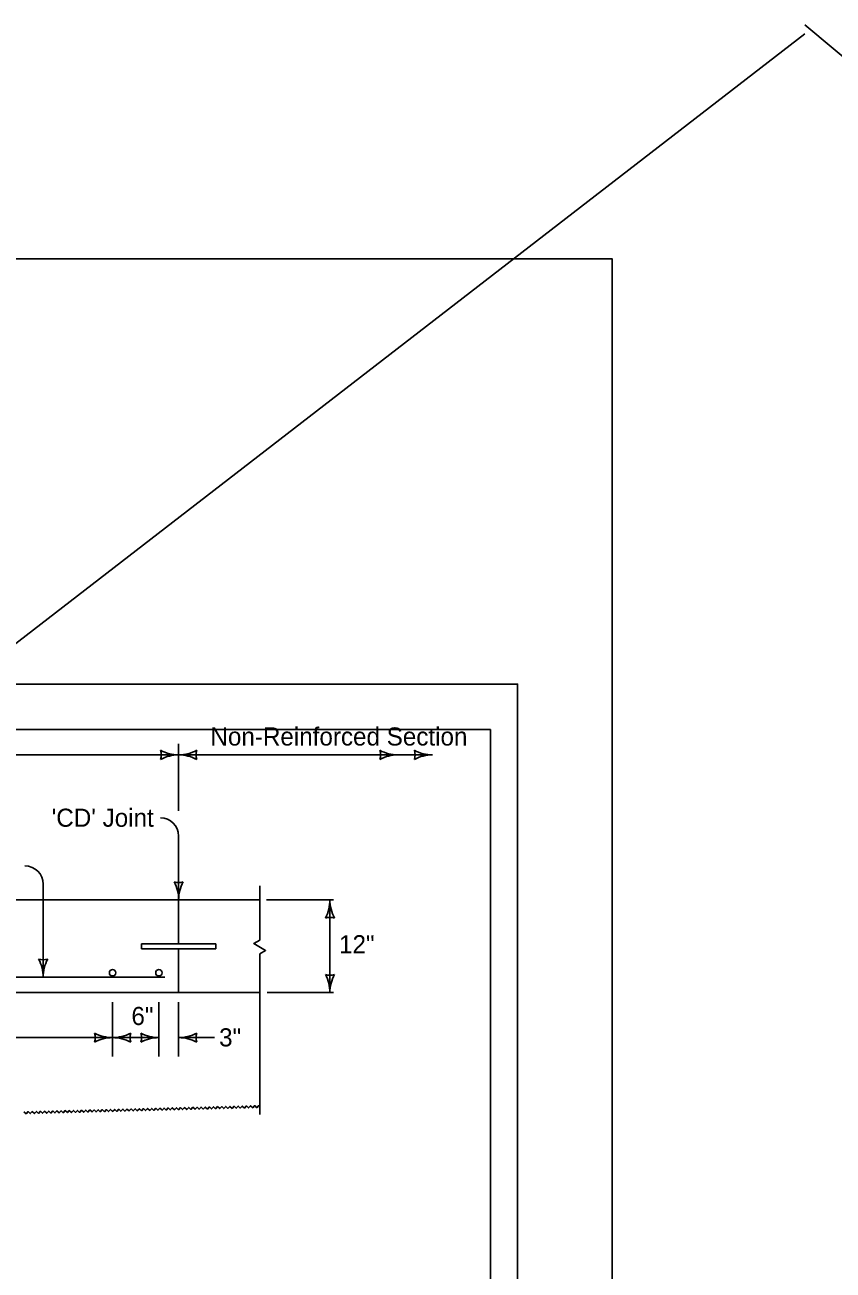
# Model space of a CAD drawing. Extents: x 8925 to 81668, y 4369 to 11918.
# Drawn here: x 12694 to 13587, y 6087 to 7462 of the extents above; entities that cross this region are included whole.
import ezdxf

# ---------------------------------------------------------------- set-up
doc = ezdxf.new("R2010")
doc.units = 0
for name, color, linetype in [('dsnShtPlotShapeBatchPrint', 7, 'Continuous'), ('dsnStdBlock', 7, 'Continuous'), ('dsnStdBlockModified', 7, 'Continuous'), ('dsnStdBlockNotModified', 7, 'Continuous'), ('dsnStdBorder', 7, 'Continuous'), ('Level 3', 7, 'Continuous'), ('SheetBorder', 7, 'Continuous')]:
    doc.layers.add(name, color=color, linetype=linetype)

msp = doc.modelspace()

# ---------------------------------------------------------------- linework, layer by layer
at = {"layer": 'dsnShtPlotShapeBatchPrint'}
for p, q in [((12863.5, 6594.1), (12863.5, 6667.8)), ((11894.8, 6655.8), (12863.5, 6655.8)), ((12863.5, 6655.8), (13143.9, 6655.8)), ((12863.5, 6495.6), (12863.5, 6566.2)), ((12713.8, 6410.3), (12713.8, 6513)), ((12406.8, 6495.6), (12863.5, 6495.6)), ((12406.8, 6495.6), (12863.5, 6495.6)), ((12863.5, 6495.6), (12863.5, 6447.3)), ((12863.5, 6495.6), (12952.5, 6495.6)), ((12960.6, 6495.6), (13034.5, 6495.6)), ((13030.6, 6495.6), (13030.6, 6393.3)), ((12863.5, 6447.3), (12822.6, 6447.3)), ((12822.6, 6447.3), (12822.6, 6441.6)), ((12822.6, 6447.3), (12822.6, 6441.6)), ((12822.6, 6441.6), (12863.5, 6441.6)), ((12863.5, 6441.6), (12863.5, 6393.3)), ((12863.5, 6393.3), (12863.5, 6441.6)), ((12904.4, 6441.6), (12904.4, 6447.3)), ((12863.5, 6393.3), (12406.8, 6393.3)), ((12863.5, 6393.3), (12406.8, 6393.3)), ((12953, 6393.3), (12863.5, 6393.3)), ((12961.1, 6393.3), (13034.5, 6393.3)), ((12790.5, 6322.8), (12790.5, 6382.8)), ((12841.7, 6322.8), (12841.7, 6382.8)), ((12863.5, 6322.8), (12863.5, 6382.8)), ((12790.5, 6343.6), (11967.8, 6343.6)), ((12841.7, 6343.6), (12790.5, 6343.6)), ((12903.2, 6343.6), (12863.5, 6343.6))]:
    msp.add_line(p, q, dxfattribs=at)
for points in [[(12734.8, 6261.8), (12733.6, 6262.9), (12731.4, 6260.5), (12729, 6262.8), (12726.8, 6260.4), (12724.5, 6262.6), (12722.3, 6260.3), (12719.9, 6262.5), (12717.7, 6260.2), (12715.4, 6262.4), (12713.2, 6260.1), (12710.8, 6262.3), (12708.6, 6259.9), (12706.3, 6262.2), (12704.1, 6259.8), (12701.7, 6262), (12699.5, 6259.7), (12697.2, 6261.9), (12695, 6259.6), (12692.6, 6261.8)], [(12789.4, 6263.2), (12788.2, 6264.3), (12786, 6262), (12783.7, 6264.2), (12781.4, 6261.8), (12779.1, 6264.1), (12776.9, 6261.7), (12774.6, 6263.9), (12772.3, 6261.6), (12770, 6263.8), (12767.8, 6261.5), (12765.4, 6263.7), (12763.2, 6261.4), (12760.9, 6263.6), (12758.7, 6261.3), (12756.3, 6263.5), (12754.1, 6261.1), (12751.8, 6263.3), (12749.6, 6261), (12747.2, 6263.2), (12745, 6260.9), (12742.7, 6263.1), (12740.5, 6260.8), (12738.1, 6263), (12735.9, 6260.7), (12734.8, 6261.8)], [(12844, 6264.6), (12842.8, 6265.7), (12840.6, 6263.4), (12838.3, 6265.6), (12836, 6263.3), (12833.7, 6265.5), (12831.5, 6263.2), (12829.2, 6265.4), (12826.9, 6263), (12824.6, 6265.2), (12822.4, 6262.9), (12820.1, 6265.1), (12817.8, 6262.8), (12815.5, 6265), (12813.3, 6262.7), (12811, 6264.9), (12808.7, 6262.6), (12806.4, 6264.8), (12804.2, 6262.4), (12801.9, 6264.7), (12799.6, 6262.3), (12797.3, 6264.5), (12795.1, 6262.2), (12792.8, 6264.4), (12790.5, 6262.1), (12789.4, 6263.2)], [(12898.6, 6266), (12897.4, 6267.1), (12895.2, 6264.8), (12892.9, 6267), (12890.7, 6264.7), (12888.3, 6266.9), (12886.1, 6264.6), (12883.8, 6266.8), (12881.6, 6264.5), (12879.2, 6266.7), (12877, 6264.3), (12874.7, 6266.6), (12872.5, 6264.2), (12870.1, 6266.4), (12867.9, 6264.1), (12865.6, 6266.3), (12863.4, 6264), (12861, 6266.2), (12858.8, 6263.9), (12856.5, 6266.1), (12854.2, 6263.7), (12851.9, 6266), (12849.7, 6263.6), (12847.4, 6265.8), (12845.1, 6263.5), (12844, 6264.6)], [(12953.2, 6267.5), (12952, 6268.6), (12949.8, 6266.2), (12947.5, 6268.5), (12945.3, 6266.1), (12942.9, 6268.3), (12940.7, 6266), (12938.4, 6268.2), (12936.2, 6265.9), (12933.8, 6268.1), (12931.6, 6265.8), (12929.3, 6268), (12927.1, 6265.7), (12924.7, 6267.9), (12922.5, 6265.5), (12920.2, 6267.7), (12918, 6265.4), (12915.6, 6267.6), (12913.4, 6265.3), (12911.1, 6267.5), (12908.9, 6265.2), (12906.5, 6267.4), (12904.3, 6265.1), (12902, 6267.3), (12899.8, 6264.9), (12898.6, 6266)]]:
    msp.add_lwpolyline(points, dxfattribs=at)
for centre in [(12843.3, 6566.2), (12693.6, 6513)]:
    msp.add_arc(centre, 20.2, 0, 90, dxfattribs=at)
at = {"layer": 'dsnStdBlock'}
msp.add_lwpolyline([(10103, 6733.9), (13238, 6733.9), (13238, 4723.9), (10103, 4723.9)], close=True, dxfattribs=at)
at = {"layer": 'dsnStdBlockModified'}
for q in [(12550, 6683.9), (13208, 5213.9)]:
    msp.add_line((13208, 6683.9), q, dxfattribs=at)
at = {"layer": 'dsnStdBlockNotModified'}
msp.add_lwpolyline([(9998.5, 4619.4), (13342.5, 4619.4), (13342.5, 7203.4), (9998.5, 7203.4)], close=True, dxfattribs=at)
at = {"layer": 'dsnStdBorder'}
for p, q in [((12953, 6511.2), (12953, 6451.2)), ((12863.5, 6447.3), (12863.5, 6495.6)), ((12822.6, 6441.6), (12822.6, 6447.3)), ((12822.6, 6447.3), (12904.4, 6447.3)), ((12904.4, 6441.6), (12822.6, 6441.6)), ((12863.5, 6393.3), (12863.5, 6441.6)), ((12904.4, 6447.3), (12904.4, 6441.6)), ((12953, 6436), (12953, 6258.8)), ((12848.4, 6410.3), (12406.8, 6410.3))]:
    msp.add_line(p, q, dxfattribs=at)
msp.add_lwpolyline([(12953, 6436), (12959.6, 6439.8), (12946.5, 6447.4), (12953, 6451.2)], dxfattribs=at)
for centre in [(12790.5, 6415.2), (12841.7, 6415.2)]:
    msp.add_circle(centre, 3.55, dxfattribs=at)
for centre, radius, start, end in [((12988.1, 6495.6), 42.5, 331.9275, 360), ((12988.1, 6495.6), 42.5, 331.9275, 360), ((13073.1, 6495.6), 42.5, 180, 208.0725), ((13073.1, 6495.6), 42.5, 180, 208.0725), ((13030.6, 6460), 16.4, 72.2666, 107.7334), ((13030.6, 6460), 16.4, 72.2666, 107.7334), ((13030.6, 6428.9), 16.4, 252.2666, 287.7333), ((12988.1, 6393.3), 42.5, 360, 28.0725), ((13073.1, 6393.3), 42.5, 151.9275, 180)]:
    msp.add_arc(centre, radius, start, end, dxfattribs=at)
at = {"layer": 'Level 3'}
for centre, radius, start, end in [((12827.8, 6655.8), 16.4, 342.2666, 17.7333), ((12863.5, 6698.3), 42.5, 241.9275, 270), ((12863.5, 6613.3), 42.5, 90, 118.0725), ((12863.5, 6698.3), 42.5, 270, 298.0725), ((12863.5, 6613.3), 42.5, 61.9275, 90), ((12899.1, 6655.8), 16.4, 162.2666, 197.7334), ((13070.2, 6655.8), 16.4, 342.2666, 17.7333), ((13105.8, 6698.3), 42.5, 241.9275, 270), ((13105.8, 6613.3), 42.5, 90, 118.0725), ((13108.3, 6655.8), 16.4, 342.2666, 17.7333), ((13143.9, 6698.3), 42.5, 241.9275, 270), ((13143.9, 6613.3), 42.5, 90, 118.0725), ((12863.5, 6531.2), 16.4, 252.2666, 287.7333), ((12821, 6495.6), 42.5, 360, 28.0725), ((12906, 6495.6), 42.5, 151.9275, 180), ((12713.8, 6446), 16.4, 252.2666, 287.7333), ((12671.3, 6410.3), 42.5, 360, 28.0725), ((12756.3, 6410.3), 42.5, 151.9275, 180), ((12754.9, 6343.6), 16.4, 342.2666, 17.7333), ((12790.5, 6386.1), 42.5, 241.9275, 270), ((12790.5, 6301.1), 42.5, 90, 118.0725), ((12790.5, 6386.1), 42.5, 270, 298.0725), ((12790.5, 6301.1), 42.5, 61.9275, 90), ((12826.2, 6343.6), 16.4, 162.2666, 197.7334), ((12806.1, 6343.6), 16.4, 342.2666, 17.7333), ((12841.7, 6386.1), 42.5, 241.9275, 270), ((12841.7, 6301.1), 42.5, 90, 118.0725), ((12863.5, 6386.1), 42.5, 270, 298.0725), ((12863.5, 6301.1), 42.5, 61.9275, 90), ((12899.1, 6343.6), 16.4, 162.2666, 197.7334)]:
    msp.add_arc(centre, radius, start, end, dxfattribs=at)
at = {"layer": 'SheetBorder'}
for p, q in [((13555.2, 7452), (9727.1, 4495)), ((13555.2, 7461.7), (17208.8, 4407.7))]:
    msp.add_line(p, q, dxfattribs=at)

# ---------------------------------------------------------------- texts
at = {"layer": 'dsnShtPlotShapeBatchPrint'}
for s, p in [('Non-Reinforced Section', (12898.6, 6666.1)), ("'CD' Joint", (12723.2, 6576.4)), ('12"', (13040.7, 6436.7)), ('6"', (12811.3, 6357.5)), ('3"', (12908.2, 6333.9))]:
    msp.add_text(s, height=20, dxfattribs=at).set_placement(p)

doc.saveas('drawing.dxf')
